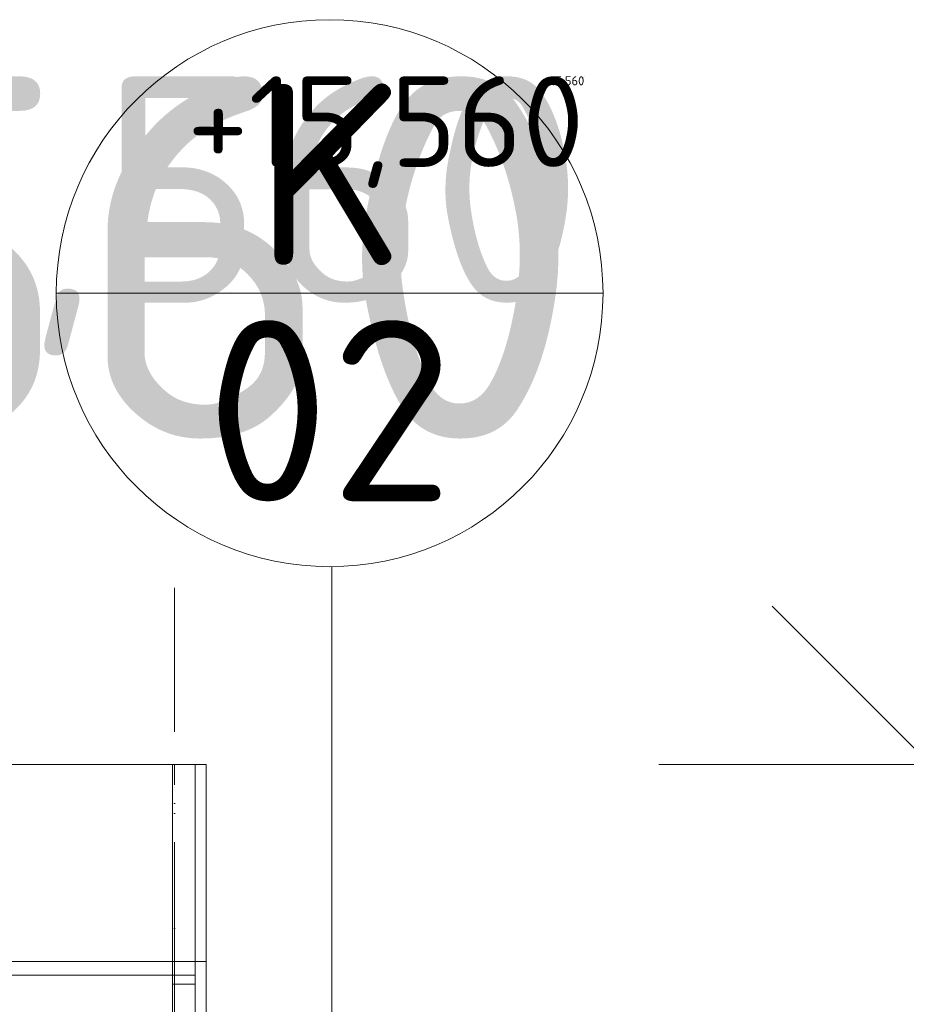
# Model space of a CAD drawing. Header units: millimetres. Extents: x -725694 to 5289369, y -1488057 to 2187451.
# Tile 125 of 656: x 144208 to 146167, y -29604 to -27430. Entities that reach past the tile are written whole.
import ezdxf
from ezdxf.enums import TextEntityAlignment as Align

# ---------------------------------------------------------------- set-up
doc = ezdxf.new("R2010")
doc.units = ezdxf.units.MM
doc.linetypes.add('CENTERX2', pattern=[101.6, 63.5, -12.7, 12.7, -12.7])
doc.linetypes.add('DASHDOT', pattern=[25.4, 12.7, -6.35, 0, -6.35])
for name, color, linetype in [('0 @ 1', 7, 'Continuous'), ('0 @ 10', 7, 'Continuous'), ('0 @ 100', 7, 'Continuous'), ('0 @ 200', 7, 'Continuous'), ('0 @ 250 (1)', 7, 'Continuous'), ('0 @ 250 (2)', 7, 'Continuous'), ('0 @ 400', 7, 'Continuous')]:
    doc.layers.add(name, color=color, linetype=linetype)
for name, color, linetype, lineweight in [('A99_N_kce-pohl', 1, 'Continuous', 9), ('A99_N_kce-rez-sil', 6, 'Continuous', 18), ('A99_N_koty-200-vysk', 6, 'Continuous', 9), ('A99_N_znaceni 200', 5, 'Continuous', 5), ('A99_S_osy', 1, 'CENTERX2', 5)]:
    doc.layers.add(name, color=color, linetype=linetype, lineweight=lineweight)
doc.styles.add('A99_kota', font='isocpeur.ttf', dxfattribs={"height": 2})
doc.styles.add('A99_popis', font='isocpeur.ttf')

# ---------------------------------------------------------------- blocks, each defined once
blk = doc.blocks.new('*U48')
at = {"color": 0, "linetype": 'ByBlock', "lineweight": -2}
blk.add_line((3, 0), (-7, 0), dxfattribs=at)
blk.add_lwpolyline([(1.75, 1.75), (0, 0), (-1.75, 1.75)], dxfattribs=at)
at = {"color": 0, "linetype": 'ByBlock', "lineweight": -2, "style": 'A99_kota'}
blk.add_attdef('VYSKA', text='', height=2, rotation=360, dxfattribs=at).set_placement((-2, 7.75), align=Align.TOP_RIGHT)
blk.add_attdef('POPIS', text='', height=2, rotation=360, dxfattribs=at).set_placement((-9.2, 4.5), align=Align.TOP_LEFT)
blk = doc.blocks.new('*U6639')
at = {"layer": 'A99_N_koty-200-vysk', "lineweight": 5}
ref = blk.add_blockref('*U48', (146220, -29075), dxfattribs=dict(at, xscale=-200, yscale=200, zscale=200))
ref.add_attrib('VYSKA', '+15,560', dxfattribs={"layer": '0 @ 200', "color": 0, "linetype": 'ByBlock', "lineweight": -2, "height": 400, "style": 'A99_kota'}).set_placement((148060, -27525), align=Align.TOP_RIGHT)
ref = blk.add_blockref('*U48', (146220, -29075), dxfattribs=dict(at, xscale=-200, yscale=200, zscale=200))
ref.add_attrib('VYSKA', '+15,560', dxfattribs={"layer": '0 @ 400', "color": 0, "linetype": 'ByBlock', "lineweight": -2, "height": 800, "style": 'A99_kota'}).set_placement((145455.1, -27555), align=Align.TOP_RIGHT)
ref = blk.add_blockref('*U48', (146220, -29075), dxfattribs=dict(at, xscale=-200, yscale=200, zscale=200))
ref.add_attrib('VYSKA', '+15,560', dxfattribs={"layer": '0 @ 250 (1)', "color": 0, "linetype": 'ByBlock', "lineweight": -2, "height": 500, "style": 'A99_kota'}).set_placement((145455.1, -27555), align=Align.TOP_RIGHT)
ref = blk.add_blockref('*U48', (146220, -29075), dxfattribs=dict(at, xscale=-200, yscale=200, zscale=200))
ref.add_attrib('VYSKA', '+15,560', dxfattribs={"layer": '0 @ 250 (2)', "color": 0, "linetype": 'ByBlock', "lineweight": -2, "height": 500, "style": 'A99_kota'}).set_placement((145455.1, -27555), align=Align.TOP_RIGHT)
ref = blk.add_blockref('*U48', (146220, -29075), dxfattribs=dict(at, xscale=-200, yscale=200, zscale=200))
ref.add_attrib('VYSKA', '+15,560', dxfattribs={"layer": '0 @ 100', "color": 0, "linetype": 'ByBlock', "lineweight": -2, "height": 200, "style": 'A99_kota'}).set_placement((145455.1, -27555), align=Align.TOP_RIGHT)
ref = blk.add_blockref('*U48', (146220, -29075), dxfattribs=dict(at, xscale=-200, yscale=200, zscale=200))
ref.add_attrib('VYSKA', '+15,560', dxfattribs={"layer": '0 @ 10', "color": 0, "linetype": 'ByBlock', "lineweight": -2, "height": 20, "style": 'A99_kota'}).set_placement((145455.1, -27555), align=Align.TOP_RIGHT)
ref = blk.add_blockref('*U48', (146220, -29075), dxfattribs=dict(at, xscale=-200, yscale=200, zscale=200))
ref.add_attrib('VYSKA', '+15,560', dxfattribs={"layer": '0 @ 1', "color": 0, "linetype": 'ByBlock', "lineweight": -2, "height": 2, "style": 'A99_kota'}).set_placement((145455.1, -27555), align=Align.TOP_RIGHT)
blk = doc.blocks.new('*U20')
at = {"color": 0, "linetype": 'ByBlock'}
blk.add_line((-3.02, 0), (3.02, 0), dxfattribs=at)
blk.add_circle((0, 0), 3.02, dxfattribs=at)
at = {"color": 0, "linetype": 'ByBlock', "style": 'A99_popis'}
for tag, p in [('KATEGORIE', (0, 1.31)), ('PRVEK', (0, -1.298))]:
    blk.add_attdef(tag, text='', height=2, dxfattribs=at).set_placement(p, align=Align.MIDDLE_CENTER)

msp = doc.modelspace()

# ---------------------------------------------------------------- linework, layer by layer
at = {"layer": 'A99_N_kce-pohl', "color": 1, "linetype": 'Continuous'}
msp.add_line((144545, -30210), (144545, -29075), dxfattribs=at)
for points in [[(11930, -29075), (144620, -29075)], [(144595, -29510), (144595, -29075)], [(144620, -29510), (144620, -29075)]]:
    msp.add_lwpolyline(points, dxfattribs=at)
at = {"layer": 'A99_N_kce-pohl', "color": 1, "linetype": 'Continuous', "lineweight": 9, "flags": 128}
msp.add_lwpolyline([(144595, -29540), (144545, -29540), (144545, -29560), (144595, -29560)], close=True, dxfattribs=at)
at = {"layer": 'A99_N_kce-rez-sil', "color": 1, "linetype": 'Continuous', "flags": 128}
for points in [[(144620, -29510), (11930, -29510)], [(144595, -30140), (144595, -29510)], [(144620, -30140), (144620, -29510)], [(144550, -29540), (11965, -29540)]]:
    msp.add_lwpolyline(points, dxfattribs=at)
at = {"layer": 'A99_N_znaceni 200', "lineweight": 5}
msp.add_lwpolyline([(144897.5, -28637.9), (144897.5, -30226.3)], dxfattribs=at)
at = {"layer": 'A99_S_osy', "linetype": 'DASHDOT', "lineweight": 5, "ltscale": 25}
msp.add_line((144550, -28685), (144550, -34460), dxfattribs=at)
at = {"layer": 'A99_S_osy', "linetype": 'DASHDOT', "lineweight": 5, "ltscale": 10}
msp.add_line((144550, -30390), (144550, -29075), dxfattribs=at)

# ---------------------------------------------------------------- block references
at = {"layer": 'A99_N_kce-pohl', "color": 3, "linetype": 'Continuous', "lineweight": 0}
msp.add_blockref('*U6639', (0, 0), dxfattribs=at)
at = {"layer": 'A99_N_znaceni 200', "xscale": 200, "yscale": 200, "zscale": 200}
msp.add_blockref('*U20', (144892.5, -28034), dxfattribs=at).add_auto_attribs({'KATEGORIE': 'K', 'PRVEK': '02'})

doc.saveas('drawing.dxf')
